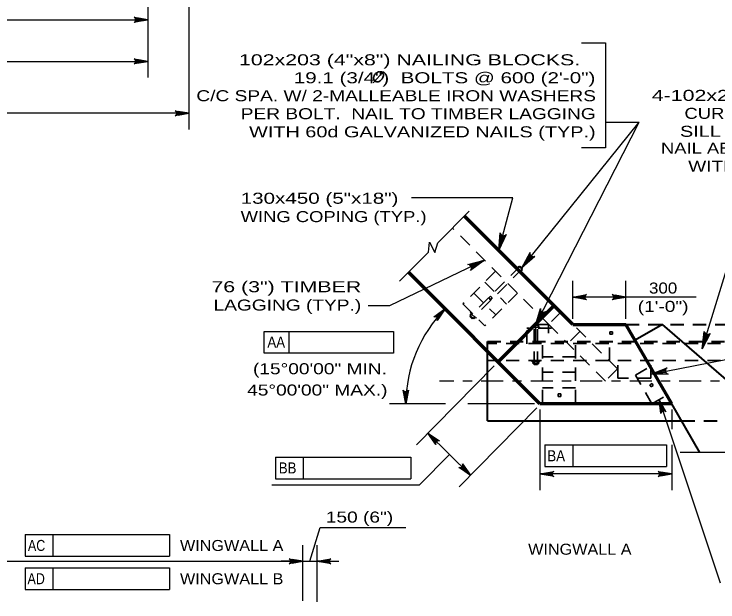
# Model space of a CAD drawing. Extents: x -6.4 to 73.1, y -66 to 0.
# Drawn here: x 50.94 to 58.62, y -13.55 to -7.14 of the extents above; entities that cross this region are included whole.
import ezdxf
from ezdxf.enums import TextEntityAlignment as Align

# ---------------------------------------------------------------- set-up
doc = ezdxf.new("R2010")
doc.units = 0
doc.header["$LTSCALE"] = 0.048
doc.linetypes.add('DOT_DASHED', pattern=[7.7, 5, -1.2, 0.3, -1.2])
doc.linetypes.add('MEDIUM_DASHED', pattern=[4.5, 3, -1.5])
for name, color, linetype, lineweight in [('3', 7, 'Continuous', 35), ('4', 7, 'Continuous', 25), ('5', 7, 'Continuous', 25), ('52', 7, 'Continuous', 25), ('8', 7, 'Continuous', 25)]:
    doc.layers.add(name, color=color, linetype=linetype, lineweight=lineweight)

msp = doc.modelspace()

# ---------------------------------------------------------------- hatches: boundary and pattern name
at = {"layer": '4'}
for points in [[(52.2815, -7.18158), (52.2815, -7.221), (52.39958, -7.20133)], [(52.2815, -7.63492), (52.2815, -7.67425), (52.39958, -7.65458)], [(52.73167, -8.20067), (52.73167, -8.24008), (52.84975, -8.22042)], [(56.23008, -9.71367), (56.26975, -9.602), (56.25075, -9.597)], [(56.07408, -9.82075), (55.96342, -9.86308), (55.97192, -9.88075)], [(57.15558, -10.20442), (57.15558, -10.24375), (57.0375, -10.22408)], [(57.49692, -10.20442), (57.49692, -10.24375), (57.615, -10.22408)], [(55.54967, -10.42617), (55.57867, -10.45292), (55.64425, -10.35275)], [(55.24017, -11.27), (55.20083, -11.26842), (55.21575, -11.38717)], [(57.97767, -11.3425), (58.00583, -11.45767), (58.0245, -11.45142)], [(55.55333, -11.77608), (55.52567, -11.80417), (55.45533, -11.70725)], [(55.85017, -12.06817), (55.82258, -12.09625), (55.9205, -12.16508)], [(56.79683, -12.13233), (56.79683, -12.17175), (56.67875, -12.152)], [(57.997, -12.13233), (57.997, -12.17175), (58.11508, -12.152)], [(53.97467, -13.08383), (53.97467, -13.12317), (54.09275, -13.1035)], [(54.36683, -13.08383), (54.36683, -13.12317), (54.24875, -13.1035)]]:
    msp.add_hatch(color=256, dxfattribs=at).paths.add_polyline_path(points)

# ---------------------------------------------------------------- linework, layer by layer
at = {"layer": '3', "lineweight": 25}
for p, q in [((55.90775, -9.28867), (55.56333, -9.633)), ((55.46083, -9.7355), (55.47383, -9.62617)), ((55.46083, -9.7355), (55.14575, -10.05067))]:
    msp.add_line(p, q, dxfattribs=at)
at = {"layer": '3', "lineweight": 70}
for p, q in [((57.0375, -10.52108), (55.85642, -9.34)), ((56.67875, -11.38717), (55.24392, -9.95242)), ((56.83333, -10.31692), (56.22092, -10.92933)), ((57.0375, -10.52108), (57.615, -10.52108)), ((58.11508, -11.38717), (57.615, -10.52108)), ((58.11508, -11.38717), (56.67875, -11.38717))]:
    msp.add_line(p, q, dxfattribs=at)
at = {"layer": '3', "linetype": 'MEDIUM_DASHED'}
for p, q in [((56.77442, -10.52108), (55.72483, -9.4715)), ((56.4625, -9.88642), (55.91433, -10.43458)), ((56.42525, -9.89392), (56.41775, -9.90133)), ((56.42525, -9.89392), (56.48108, -9.94975)), ((56.44758, -9.88642), (56.43267, -9.90133)), ((56.44758, -9.88642), (56.48858, -9.92742)), ((56.4625, -9.88642), (56.48858, -9.9125)), ((56.19492, -9.94158), (55.83792, -10.29858)), ((56.48858, -9.9125), (55.94042, -10.46067)), ((56.48858, -9.92742), (56.47367, -9.94233)), ((56.48108, -9.94975), (56.47367, -9.95725)), ((56.07567, -10.06083), (56.31417, -10.29933)), ((55.95675, -10.17967), (56.19533, -10.41825)), ((56.43342, -10.18008), (56.07642, -10.53708)), ((55.83792, -10.29858), (56.07642, -10.53708)), ((55.91433, -10.41967), (55.92925, -10.40475)), ((55.91433, -10.41967), (55.95533, -10.46067)), ((55.91433, -10.43458), (55.94042, -10.46067)), ((55.92175, -10.39733), (55.92925, -10.38992)), ((55.92175, -10.39733), (55.97767, -10.45325)), ((56.90592, -10.3895), (56.77275, -10.52267)), ((55.95533, -10.46067), (55.97025, -10.44575)), ((55.97767, -10.45325), (55.98508, -10.44575)), ((56.77058, -10.61708), (56.77058, -10.51725)), ((56.53458, -10.73192), (56.53458, -10.56325)), ((56.80308, -10.56325), (56.53458, -10.56325)), ((56.67283, -10.55275), (56.59375, -10.55275)), ((56.59375, -10.55275), (56.59375, -10.56325)), ((56.66225, -10.53167), (56.60433, -10.53167)), ((56.60433, -10.53167), (56.60433, -10.55275)), ((56.65175, -10.52108), (56.61483, -10.52108)), ((56.61483, -10.96017), (56.61483, -10.52108)), ((56.62917, -10.70708), (56.62917, -10.52108)), ((56.62917, -10.52108), (56.77442, -10.52108)), ((56.65175, -10.96017), (56.65175, -10.52108)), ((56.66225, -10.53167), (56.66225, -10.55275)), ((56.67283, -10.55275), (56.67283, -10.56325)), ((57.39208, -11.13867), (56.77442, -10.52108)), ((57.52358, -11.00717), (57.0375, -10.52108)), ((57.11483, -10.59842), (56.98158, -10.73158)), ((59.38033, -10.72992), (56.10783, -10.72992)), ((56.70625, -11.3795), (56.70625, -10.70708)), ((57.06717, -11.3795), (57.06717, -10.70708)), ((57.43575, -10.91592), (57.43575, -10.72992)), ((57.06717, -10.87517), (56.70625, -10.87517)), ((59.38033, -10.91592), (56.10783, -10.91592)), ((56.59375, -10.9285), (56.59375, -10.918)), ((56.67283, -10.9285), (56.59375, -10.9285)), ((56.60433, -10.94958), (56.60433, -10.9285)), ((56.66225, -10.94958), (56.60433, -10.94958)), ((56.65175, -10.96017), (56.61483, -10.96017)), ((56.66225, -10.94958), (56.66225, -10.9285)), ((56.67283, -10.9285), (56.67283, -10.918)), ((57.52725, -11.10833), (57.52725, -10.91592)), ((57.88808, -11.10833), (57.88808, -10.91592)), ((57.06717, -11.04333), (56.70625, -11.04333)), ((57.52358, -11.00717), (57.39208, -11.13867)), ((57.71983, -11.07467), (57.88092, -10.98167)), ((57.88808, -11.10833), (57.52725, -11.10833)), ((57.90033, -11.38717), (57.71983, -11.07467)), ((57.06717, -11.21142), (56.70625, -11.21142)), ((57.90033, -11.38717), (58.06142, -11.29417)), ((57.06717, -11.3795), (56.70625, -11.3795))]:
    msp.add_line(p, q, dxfattribs=at)
at = {"layer": '3', "linetype": 'MEDIUM_DASHED', "lineweight": 40}
for p, q in [((57.615, -10.52108), (59.38033, -10.52108)), ((56.10783, -10.70708), (59.38033, -10.70708)), ((58.2225, -11.57325), (59.38033, -11.57325))]:
    msp.add_line(p, q, dxfattribs=at)
at = {"layer": '3', "lineweight": 40}
for p, q in [((58.01658, -10.52108), (57.71542, -10.69492)), ((58.9355, -11.31992), (58.01658, -10.52108)), ((56.10783, -11.57375), (56.10783, -10.70708)), ((58.42217, -11.919), (58.11508, -11.38717)), ((56.10783, -11.57325), (58.2225, -11.57325))]:
    msp.add_line(p, q, dxfattribs=at)
at = {"layer": '3', "linetype": 'DOT_DASHED', "lineweight": 25}
msp.add_line((64.37808, -11.13867), (55.58083, -11.13867), dxfattribs=at)
at = {"layer": '3', "lineweight": 25}
msp.add_lwpolyline([(55.47383, -9.62617), (55.53008, -9.73858), (55.56333, -9.633)], dxfattribs=at)
at = {"layer": '3', "linetype": 'MEDIUM_DASHED'}
for points in [[(56.13867, -10.25333), (56.11892, -10.23358), (56.13867, -10.21392), (56.15842, -10.23358)], [(57.46883, -10.62942), (57.44092, -10.62942), (57.44092, -10.6015), (57.46883, -10.6015)], [(57.89025, -11.20325), (57.87633, -11.17908), (57.9005, -11.16517), (57.91442, -11.18933)], [(56.90458, -11.3075), (56.87667, -11.3075), (56.87667, -11.27958), (56.90458, -11.27958)]]:
    msp.add_lwpolyline(points, close=True, dxfattribs=at)
at = {"layer": '4'}
for p, q in [((52.39958, -5.4215), (52.39958, -7.83175)), ((52.84975, -5.62817), (52.84975, -8.39758)), ((42.47825, -7.20125), (52.39958, -7.20133)), ((57.13258, -7.45367), (57.3915, -7.45367)), ((47.60042, -7.65458), (52.39958, -7.65458)), ((52.84975, -8.22042), (42.07425, -8.22042)), ((56.48, -9.90392), (57.75958, -8.31633)), ((56.62917, -10.53167), (57.75958, -8.31633)), ((57.3915, -8.31633), (57.75958, -8.31633)), ((58.44867, -10.78708), (58.876, -9.39033)), ((56.07408, -9.82075), (55.03767, -10.31883)), ((57.0375, -10.4595), (57.0375, -10.04692)), ((57.615, -10.4595), (57.615, -10.04692)), ((58.381, -10.22408), (57.0375, -10.22408)), ((55.03767, -10.31883), (54.80567, -10.31883)), ((53.6695, -10.83342), (53.6695, -10.59725)), ((53.6695, -10.59725), (55.0815, -10.59725)), ((53.94333, -10.83342), (53.94333, -10.59725)), ((55.0815, -10.59725), (55.0815, -10.83342)), ((55.0815, -10.83342), (53.6695, -10.83342)), ((56.17775, -10.97325), (55.33108, -11.8335)), ((57.97767, -11.3425), (58.64483, -13.3375)), ((55.64967, -11.38725), (55.03858, -11.38725)), ((56.64292, -11.431), (55.79625, -12.29133)), ((56.61717, -11.38725), (55.89, -11.38725)), ((56.67875, -11.44875), (56.67875, -12.32917)), ((58.11508, -11.44883), (58.11508, -11.66175)), ((55.45533, -11.70725), (55.9205, -12.16508)), ((56.73308, -11.83583), (58.05767, -11.83583)), ((56.73308, -11.83583), (56.73308, -12.07208)), ((57.0355, -11.83583), (57.0355, -12.07208)), ((58.05767, -11.83583), (58.05767, -12.07208)), ((58.11508, -11.83458), (58.11508, -12.32925)), ((53.79433, -11.96758), (53.79425, -12.20383)), ((54.09675, -11.96758), (54.09675, -12.20383)), ((55.69008, -11.93833), (55.36475, -12.26892)), ((56.73308, -12.07208), (58.05767, -12.07208)), ((53.79425, -12.20383), (55.2715, -12.20383)), ((58.11508, -12.152), (56.67875, -12.152)), ((53.75458, -12.26892), (55.36475, -12.26892)), ((54.16975, -13.1035), (54.2805, -12.73442)), ((54.2805, -12.73442), (55.21708, -12.73442)), ((51.06442, -12.81292), (52.63917, -12.81292)), ((51.06442, -12.81292), (51.06442, -13.04917)), ((51.36683, -12.81292), (51.36683, -13.04917)), ((52.63917, -12.81292), (52.63917, -13.04917)), ((54.09275, -13.53342), (54.09275, -12.92633)), ((54.24875, -13.5465), (54.24875, -12.92633)), ((51.06442, -13.04917), (52.63917, -13.04917)), ((50.73183, -13.1035), (54.09275, -13.1035)), ((53.97467, -13.1035), (53.85658, -13.1035)), ((54.09275, -13.1035), (54.40467, -13.1035)), ((54.24875, -13.1035), (54.48492, -13.1035)), ((51.06442, -13.17542), (52.63917, -13.17542)), ((51.06442, -13.17542), (51.06442, -13.41158)), ((51.36683, -13.17542), (51.36683, -13.41158)), ((52.63917, -13.17542), (52.63917, -13.41158)), ((51.06442, -13.41158), (52.63917, -13.41158))]:
    msp.add_line(p, q, dxfattribs=at)
for points in [[(52.39958, -7.20133), (52.25042, -7.22933), (52.26192, -7.22133), (52.26783, -7.21133), (52.26958, -7.20133), (52.26783, -7.19133), (52.26192, -7.18133), (52.25042, -7.17333), (52.39958, -7.20133), (52.26192, -7.18133), (52.26783, -7.19133), (52.39958, -7.20133), (52.26958, -7.20133), (52.26783, -7.21133), (52.39958, -7.20133), (52.26192, -7.22133)], [(57.3915, -7.45367), (57.3915, -8.59708), (57.13258, -8.59708)], [(52.39958, -7.65458), (52.25042, -7.68258), (52.26192, -7.67458), (52.26783, -7.66458), (52.26958, -7.65458), (52.26783, -7.64458), (52.26192, -7.63458), (52.25042, -7.62658), (52.39958, -7.65458), (52.26192, -7.63458), (52.26783, -7.64458), (52.39958, -7.65458), (52.26958, -7.65458), (52.26783, -7.66458), (52.39958, -7.65458), (52.26192, -7.67458)], [(52.84975, -8.22042), (52.70058, -8.24842), (52.71208, -8.24042), (52.718, -8.23042), (52.71975, -8.22042), (52.718, -8.21042), (52.71208, -8.20042), (52.70058, -8.19242), (52.84975, -8.22042), (52.71208, -8.20042), (52.718, -8.21042), (52.84975, -8.22042), (52.71975, -8.22042), (52.718, -8.23042), (52.84975, -8.22042), (52.71208, -8.24042)], [(56.23008, -9.71367), (56.38133, -9.14058), (55.27675, -9.14058)], [(56.23008, -9.71367), (56.24383, -9.5245), (56.24983, -9.541), (56.26, -9.55125), (56.2715, -9.55658), (56.28417, -9.55767), (56.29817, -9.55367), (56.31142, -9.54233), (56.23008, -9.71367), (56.29817, -9.55367), (56.28417, -9.55767), (56.23008, -9.71367), (56.2715, -9.55658), (56.26, -9.55125), (56.23008, -9.71367), (56.24983, -9.541)], [(56.07408, -9.82075), (55.92117, -9.93308), (55.92983, -9.91783), (55.93108, -9.90333), (55.92758, -9.89117), (55.92025, -9.88075), (55.90817, -9.87275), (55.89092, -9.87), (56.07408, -9.82075), (55.90817, -9.87275), (55.92025, -9.88075), (56.07408, -9.82075), (55.92758, -9.89117), (55.93108, -9.90333), (56.07408, -9.82075), (55.92983, -9.91783)], [(57.0375, -10.22408), (57.18667, -10.19608), (57.17517, -10.20408), (57.16925, -10.21408), (57.1675, -10.22408), (57.16925, -10.23408), (57.17517, -10.24408), (57.18667, -10.25208), (57.0375, -10.22408), (57.17517, -10.24408), (57.16925, -10.23408), (57.0375, -10.22408), (57.1675, -10.22408), (57.16925, -10.21408), (57.0375, -10.22408), (57.17517, -10.20408)], [(57.615, -10.22408), (57.46583, -10.25208), (57.47733, -10.24408), (57.48325, -10.23408), (57.485, -10.22408), (57.48325, -10.21408), (57.47733, -10.20408), (57.46583, -10.19608), (57.615, -10.22408), (57.47733, -10.20408), (57.48325, -10.21408), (57.615, -10.22408), (57.485, -10.22408), (57.48325, -10.23408), (57.615, -10.22408), (57.47733, -10.24408)], [(55.64425, -10.35275), (55.55858, -10.47792), (55.56108, -10.46417), (55.55817, -10.45292), (55.55233, -10.44467), (55.544, -10.43875), (55.53275, -10.43592), (55.519, -10.43842), (55.64425, -10.35275), (55.53275, -10.43592), (55.544, -10.43875), (55.64425, -10.35275), (55.55233, -10.44467), (55.55817, -10.45292), (55.64425, -10.35275), (55.56108, -10.46417)], [(57.88808, -11.06467), (59.505, -10.74758), (59.64242, -10.74758)], [(55.21575, -11.38717), (55.18783, -11.238), (55.19575, -11.2495), (55.20575, -11.25542), (55.21575, -11.25717), (55.22575, -11.25542), (55.23575, -11.2495), (55.24375, -11.238), (55.21575, -11.38717), (55.23575, -11.2495), (55.22575, -11.25542), (55.21575, -11.38717), (55.21575, -11.25717), (55.20575, -11.25542), (55.21575, -11.38717), (55.19575, -11.2495)], [(57.97767, -11.3425), (58.0515, -11.47508), (58.04025, -11.46667), (58.02892, -11.46425), (58.01892, -11.46575), (58.00992, -11.47058), (58.00233, -11.47942), (57.99842, -11.49283), (57.97767, -11.3425), (58.00233, -11.47942), (58.00992, -11.47058), (57.97767, -11.3425), (58.01892, -11.46575), (58.02892, -11.46425), (57.97767, -11.3425), (58.04025, -11.46667)], [(55.45533, -11.70725), (55.58125, -11.79192), (55.5675, -11.78958), (55.55625, -11.7925), (55.548, -11.79842), (55.54217, -11.80675), (55.53942, -11.81808), (55.542, -11.83175), (55.45533, -11.70725), (55.53942, -11.81808), (55.54217, -11.80675), (55.45533, -11.70725), (55.548, -11.79842), (55.55625, -11.7925), (55.45533, -11.70725), (55.5675, -11.78958)], [(53.79433, -11.96758), (55.27158, -11.96767), (55.2715, -12.20383)], [(55.9205, -12.16508), (55.79458, -12.08042), (55.80833, -12.08275), (55.81958, -12.07983), (55.82783, -12.07392), (55.83367, -12.06558), (55.83642, -12.05425), (55.83383, -12.04058), (55.9205, -12.16508), (55.83642, -12.05425), (55.83367, -12.06558), (55.9205, -12.16508), (55.82783, -12.07392), (55.81958, -12.07983), (55.9205, -12.16508), (55.80833, -12.08275)], [(56.67875, -12.152), (56.82792, -12.124), (56.81642, -12.132), (56.8105, -12.142), (56.80875, -12.152), (56.8105, -12.162), (56.81642, -12.172), (56.82792, -12.18), (56.67875, -12.152), (56.81642, -12.172), (56.8105, -12.162), (56.67875, -12.152), (56.80875, -12.152), (56.8105, -12.142), (56.67875, -12.152), (56.81642, -12.132)], [(58.11508, -12.152), (57.96592, -12.18), (57.97742, -12.172), (57.98333, -12.162), (57.98508, -12.152), (57.98333, -12.142), (57.97742, -12.132), (57.96592, -12.124), (58.11508, -12.152), (57.97742, -12.132), (57.98333, -12.142), (58.11508, -12.152), (57.98508, -12.152), (57.98333, -12.162), (58.11508, -12.152), (57.97742, -12.172)], [(54.09275, -13.1035), (53.94358, -13.1315), (53.95508, -13.1235), (53.961, -13.1135), (53.96275, -13.1035), (53.961, -13.0935), (53.95508, -13.0835), (53.94358, -13.0755), (54.09275, -13.1035), (53.95508, -13.0835), (53.961, -13.0935), (54.09275, -13.1035), (53.96275, -13.1035), (53.961, -13.1135), (54.09275, -13.1035), (53.95508, -13.1235)], [(54.24875, -13.1035), (54.39792, -13.0755), (54.38642, -13.0835), (54.3805, -13.0935), (54.37875, -13.1035), (54.3805, -13.1135), (54.38642, -13.1235), (54.39792, -13.1315), (54.24875, -13.1035), (54.38642, -13.1235), (54.3805, -13.1135), (54.24875, -13.1035), (54.37875, -13.1035), (54.3805, -13.0935), (54.24875, -13.1035), (54.38642, -13.0835)]]:
    msp.add_lwpolyline(points, dxfattribs=at)
for points in [[(52.2815, -7.18158), (52.2815, -7.221), (52.39958, -7.20133)], [(52.2815, -7.63492), (52.2815, -7.67425), (52.39958, -7.65458)], [(52.73167, -8.20067), (52.73167, -8.24008), (52.84975, -8.22042)], [(56.23008, -9.71367), (56.26975, -9.602), (56.25075, -9.597)], [(56.07408, -9.82075), (55.96342, -9.86308), (55.97192, -9.88075)], [(57.15558, -10.20442), (57.15558, -10.24375), (57.0375, -10.22408)], [(57.49692, -10.20442), (57.49692, -10.24375), (57.615, -10.22408)], [(55.54967, -10.42617), (55.57867, -10.45292), (55.64425, -10.35275)], [(55.24017, -11.27), (55.20083, -11.26842), (55.21575, -11.38717)], [(57.97767, -11.3425), (58.00583, -11.45767), (58.0245, -11.45142)], [(55.55333, -11.77608), (55.52567, -11.80417), (55.45533, -11.70725)], [(55.85017, -12.06817), (55.82258, -12.09625), (55.9205, -12.16508)], [(56.79683, -12.13233), (56.79683, -12.17175), (56.67875, -12.152)], [(57.997, -12.13233), (57.997, -12.17175), (58.11508, -12.152)], [(53.97467, -13.08383), (53.97467, -13.12317), (54.09275, -13.1035)], [(54.36683, -13.08383), (54.36683, -13.12317), (54.24875, -13.1035)]]:
    msp.add_lwpolyline(points, close=True, dxfattribs=at)
msp.add_arc((56.67872, -11.38723), 1.46295, 134.99973, 179.99891, dxfattribs=at)
at = {"layer": '5', "lineweight": 35}
msp.add_line((54.86, -7.8875), (54.972, -7.76492), dxfattribs=at)
msp.add_spline([(54.96033, -7.777), (54.95158, -7.77017), (54.94283, -7.76775), (54.93183, -7.76675), (54.92558, -7.76675), (54.91483, -7.76925), (54.905, -7.77375), (54.89808, -7.77767), (54.88483, -7.78825), (54.8745, -7.80175), (54.86825, -7.81442), (54.86458, -7.826), (54.8635, -7.83675), (54.86458, -7.846), (54.86908, -7.85917), (54.87383, -7.866), (54.8835, -7.87325), (54.898, -7.87675), (54.9145, -7.87625), (54.93533, -7.86675), (54.95058, -7.85367), (54.96208, -7.83775), (54.96958, -7.82117), (54.97208, -7.80275), (54.96883, -7.79092), (54.96083, -7.777)], degree=3, dxfattribs=at)
at = {"layer": '52'}
for points in [[(56.48, -9.90392), (56.56983, -9.73683), (56.56917, -9.74558), (56.5685, -9.75425), (56.57108, -9.76108), (56.57358, -9.76783), (56.57783, -9.77267), (56.582, -9.77742), (56.58758, -9.7805), (56.59308, -9.78358), (56.60025, -9.78458), (56.6075, -9.78567), (56.61583, -9.78317), (56.62425, -9.78067), (56.48, -9.90392), (56.61583, -9.78317), (56.6075, -9.78567), (56.48, -9.90392), (56.60025, -9.78458), (56.59308, -9.78358), (56.48, -9.90392), (56.58758, -9.7805), (56.582, -9.77742), (56.48, -9.90392), (56.57783, -9.77267), (56.57358, -9.76783), (56.48, -9.90392), (56.57108, -9.76108), (56.5685, -9.75425), (56.48, -9.90392), (56.56917, -9.74558)], [(56.62917, -10.53167), (56.68275, -10.34975), (56.684, -10.35842), (56.68517, -10.367), (56.689, -10.37317), (56.69292, -10.37933), (56.698, -10.38308), (56.70308, -10.38692), (56.70908, -10.38883), (56.71517, -10.39067), (56.72242, -10.39025), (56.72967, -10.38975), (56.73733, -10.38567), (56.74508, -10.3815), (56.62917, -10.53167), (56.73733, -10.38567), (56.72967, -10.38975), (56.62917, -10.53167), (56.72242, -10.39025), (56.71517, -10.39067), (56.62917, -10.53167), (56.70908, -10.38883), (56.70308, -10.38692), (56.62917, -10.53167), (56.698, -10.38308), (56.69292, -10.37933), (56.62917, -10.53167), (56.689, -10.37317), (56.68517, -10.367), (56.62917, -10.53167), (56.684, -10.35842)], [(58.44867, -10.78708), (58.46975, -10.59858), (58.47508, -10.61525), (58.48492, -10.626), (58.49625, -10.63167), (58.50875, -10.63333), (58.52292, -10.62983), (58.53667, -10.619), (58.44867, -10.78708), (58.52292, -10.62983), (58.50875, -10.63333), (58.44867, -10.78708), (58.49625, -10.63167), (58.48492, -10.626), (58.44867, -10.78708), (58.47508, -10.61525)], [(57.88808, -11.06467), (58.06433, -10.9945), (58.05208, -11.007), (58.04725, -11.02075), (58.04758, -11.03342), (58.05208, -11.04525), (58.06175, -11.05608), (58.07775, -11.06308), (57.88808, -11.06467), (58.06175, -11.05608), (58.05208, -11.04525), (57.88808, -11.06467), (58.04758, -11.03342), (58.04725, -11.02075), (57.88808, -11.06467), (58.05208, -11.007)]]:
    msp.add_lwpolyline(points, dxfattribs=at)
at = {"layer": '8'}
msp.add_line((58.7895, -11.919), (58.2085, -11.919), dxfattribs=at)

# ---------------------------------------------------------------- texts
at = {"layer": '4', "width": 0.9}
msp.add_text('AA', height=0.12, dxfattribs=at).set_placement((53.80183, -10.774), align=Align.CENTER)
at = {"layer": '4'}
for s, rotation, width, p in [('BA', 359.938, 0.9, (56.85548, -12.01386)), ('BB', 359.937, 0.9, (53.92585, -12.14577)), ('AC', 359.938, 0.85, (51.18806, -12.99094)), ('AD', 359.938, 0.85, (51.18331, -13.35344))]:
    msp.add_text(s, height=0.12, rotation=rotation, dxfattribs=dict(at, width=width)).set_placement(p, align=Align.CENTER)
at = {"layer": '4', "width": 1.1}
for s, p in [('WINGWALL A', (52.75183, -12.991)), ('WINGWALL B', (52.75183, -13.3535))]:
    msp.add_text(s, height=0.12, rotation=359.938, dxfattribs=at).set_placement(p)
msp.add_text('WINGWALL A', height=0.12, dxfattribs=at).set_placement((56.54958, -13.03217))
at = {"layer": '5'}
for s, width, p in [('102x203 (4"x8") NAILING BLOCKS.  ', 1.45, (57.24633, -7.69742)), ('19.1 (3/4")  BOLTS @ 600 (2\'-0")', 1.4, (57.28258, -7.89317)), ('C/C SPA. W/ 2-MALLEABLE IRON WASHERS', 1.3, (57.28917, -8.089)), ('4-102x203 (4"x8"), NAIL LAMINATED,', 1.45, (61.86542, -8.08525)), ('PER BOLT.  NAIL TO TIMBER LAGGING', 1.3, (57.28633, -8.28475)), ('CURB STRUT. TOE NAIL TO BEARING', 1.25, (61.86542, -8.28108)), ('WITH 60d GALVANIZED NAILS (TYP.)', 1.35, (57.28542, -8.48242)), ('SILL WITH 30d GALVANIZED NAILS.', 1.35, (61.86542, -8.47692)), ('NAIL ABUTMENT BACKWALL TO STRUT ', 1.25, (61.86542, -8.66108)), ('WITH 60d GALVANIZED NAILS WITH', 1.3, (61.86542, -8.85692)), ('76 (3") TIMBER', 1.45, (54.72883, -10.17075)), ('LAGGING (TYP.)', 1.3, (54.72883, -10.37075))]:
    msp.add_text(s, height=0.12, dxfattribs=dict(at, width=width)).set_placement(p, align=Align.RIGHT)
for s, width, p in [('130x450 (5"x18")', 1.4, (53.41375, -9.20658)), ('WING COPING (TYP.)', 1.25, (53.41375, -9.40658)), ('150 (6")', 1.3, (54.34225, -12.68175))]:
    msp.add_text(s, height=0.12, dxfattribs=dict(at, width=width)).set_placement(p)
for s, width, p in [('300', 1.15, (58.02171, -10.18525)), ('(1\'-0")', 1.3, (58.02171, -10.38525)), ('(15°00\'00" MIN.', 1.3, (54.27854, -11.06483)), ('45°00\'00" MAX.)', 1.3, (54.24979, -11.29692))]:
    msp.add_text(s, height=0.12, dxfattribs=dict(at, width=width)).set_placement(p, align=Align.CENTER)

doc.saveas('drawing.dxf')
